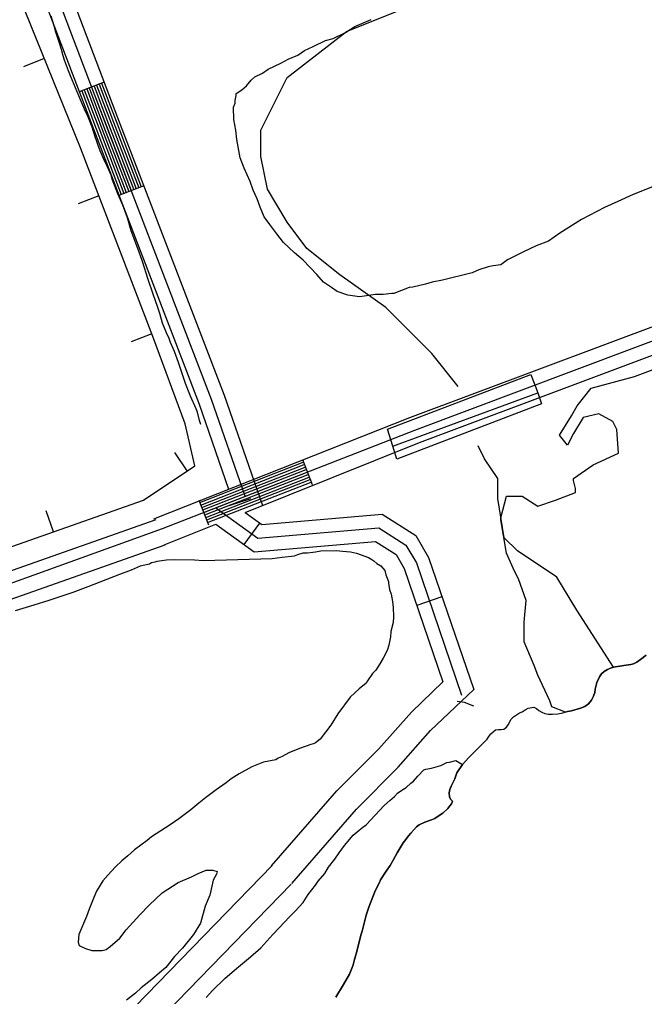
# Model space of a CAD drawing. Extents: x 3250478 to 3288318, y 788638 to 816472.
# Drawn here: x 3278922 to 3279625, y 800865 to 801966 of the extents above; entities that cross this region are included whole.
import ezdxf

# ---------------------------------------------------------------- set-up
doc = ezdxf.new("R2010")
doc.units = 0
for name, color, linetype in [('V-BORW-LINE', 7, 'Continuous'), ('V-BRDG-OTLN', 7, 'Continuous'), ('V-ROAD-CNTR', 7, 'Continuous'), ('V-SITE-VEGE', 7, 'Continuous'), ('V-TOPO-SHOR', 7, 'Continuous')]:
    doc.layers.add(name, color=color, linetype=linetype)

msp = doc.modelspace()

# ---------------------------------------------------------------- linework, layer by layer
at = {"layer": 'V-BORW-LINE'}
for p, q in [((3278949.5, 801921.7), (3278926.4, 801912.3)), ((3279011.2, 801767), (3278987.8, 801758)), ((3279070.9, 801611.4), (3279047.5, 801602.5)), ((3279110.7, 801457.2), (3279096.7, 801478)), ((3278960.2, 801388.6), (3278951.9, 801412.2))]:
    msp.add_line(p, q, dxfattribs=at)
msp.add_lwpolyline([(3278144, 802059.4), (3278237.8, 801798.7), (3278341.5, 801507.1), (3278425.1, 801292.1), (3278456.7, 801239.2), (3278501.2, 801229.1), (3278631, 801260.2), (3278852.9, 801350.9), (3279061.5, 801424.2), (3279119.1, 801462.9), (3279108.4, 801510.1), (3279071.9, 801608.7), (3278990.4, 801821), (3278872.5, 802111.6)], dxfattribs=at)
msp.add_lwpolyline([(3278144, 802059.4), (3278237.8, 801798.7), (3278341.5, 801507.1), (3278425.1, 801292.1), (3278456.7, 801239.2), (3278501.2, 801229.1), (3278631, 801260.2), (3278852.9, 801350.9), (3279061.5, 801424.2), (3279119.1, 801462.9), (3279108.4, 801510.1), (3279071.9, 801608.7), (3278990.4, 801821), (3278872.5, 802111.6)], dxfattribs=at)
at = {"layer": 'V-BRDG-OTLN'}
msp.add_line((3279342, 801484.9), (3279505.4, 801544.9), dxfattribs=at)
msp.add_lwpolyline([(3279505.4, 801544.9), (3279509.6, 801532.5), (3279346.6, 801470.5), (3279342, 801484.9), (3279335.9, 801504.1), (3279497.5, 801565.7)], close=True, dxfattribs=at)
at = {"layer": 'V-ROAD-CNTR'}
for p, q in [((3279017, 801894.9), (3278989, 801884.3)), ((3279061.6, 801778.2), (3279033.6, 801767.5)), ((3279240.2, 801469.8), (3279251.1, 801441.8)), ((3279123.8, 801424.3), (3279134.7, 801396.3)), ((3279158, 801418.3), (3279182.3, 801426.2)), ((3279192.1, 801398.4), (3279174.5, 801374.1)), ((3279397.4, 801315.3), (3279369, 801305.6))]:
    msp.add_line(p, q, dxfattribs=at)
for points in [[(3279175.8, 801428.5), (3279138, 801537.4), (3279019.3, 801846.7), (3278937.4, 802062.5), (3278785.4, 802457.2), (3278638, 802849.8), (3278447.7, 803366.4), (3278364.5, 803592.7), (3278337.5, 803670.6), (3278328.5, 803692.5)], [(3278313.5, 803689.6), (3278323.5, 803665.3), (3278350.4, 803587.6), (3278433.6, 803361.3), (3278624, 802844.6), (3278771.4, 802451.9), (3278923.4, 802057.1), (3279005.3, 801841.4), (3279123.9, 801532.3), (3279157.1, 801436.5)], [(3279082.7, 801392.1), (3279366.7, 801503.1), (3279729.5, 801639.2), (3280211.4, 801821.3), (3280733.6, 802019.1), (3281207.6, 802201.4), (3281400.9, 802276.7), (3281838.7, 802438.4), (3281990.1, 802489.7), (3282194.7, 802565.3), (3282521.9, 802691.3), (3282958, 802858.7), (3283121.5, 802911.3), (3283189.6, 802930.1), (3283253.7, 802955.9), (3283320.1, 802987.7), (3283377.3, 803019), (3283437.7, 803056.4), (3283497.5, 803110.3), (3283521, 803145.5)], [(3279175.7, 801410.3), (3279372.1, 801489.1), (3279734.8, 801625.2), (3280216.7, 801807.3), (3280738.9, 802005.1), (3281213, 802187.4), (3281406.2, 802262.7), (3281843.7, 802424.3), (3281995.1, 802475.5), (3282200, 802551.3), (3282527.2, 802677.3), (3282963, 802844.6), (3283125.8, 802896.9), (3283179.5, 802911.8)], [(3279073, 801403.3), (3279361.4, 801517.1), (3279724.2, 801653.2), (3280206.1, 801835.4), (3280728.3, 802033.1), (3281202.2, 802215.4), (3281395.6, 802290.8), (3281833.7, 802452.6), (3281932.9, 802486.2)], [(3278986.3, 801976), (3279033.3, 801852.1), (3279152.1, 801542.6), (3279195.2, 801418.1)], [(3278997.4, 801887.5), (3279013.7, 801844.6), (3279042, 801770.7)], [(3279000.2, 801888.6), (3279016.5, 801845.6), (3279044.8, 801771.8)], [(3279003, 801889.6), (3279019.3, 801846.7), (3279047.6, 801772.9)], [(3279005.8, 801890.7), (3279022.1, 801847.8), (3279050.4, 801773.9)], [(3279008.6, 801891.7), (3279024.9, 801848.9), (3279053.2, 801775)], [(3279011.4, 801892.8), (3279027.7, 801849.9), (3279056, 801776.1)], [(3279014.2, 801893.9), (3279030.5, 801851), (3279058.8, 801777.2)], [(3278991.8, 801885.4), (3279008.1, 801842.4), (3279036.4, 801768.6)], [(3278994.6, 801886.4), (3279010.9, 801843.5), (3279039.2, 801769.6)], [(3279124.9, 801421.5), (3279241.3, 801467)], [(3279126, 801418.7), (3279242.4, 801464.2)], [(3279127, 801415.9), (3279243.5, 801461.4)], [(3279128.1, 801413.1), (3279244.6, 801458.6)], [(3279129.2, 801410.3), (3279245.7, 801455.8)], [(3279130.3, 801407.5), (3279246.7, 801453)], [(3279131.4, 801404.7), (3279247.8, 801450.2)], [(3279132.5, 801401.9), (3279248.9, 801447.4)], [(3279133.6, 801399.1), (3279250, 801444.6)], [(3279142.8, 801415.5), (3279190.2, 801381.3), (3279326.5, 801392.9), (3279356.9, 801373.6), (3279368.6, 801353.4), (3279419.5, 801204.3)], [(3277991.9, 801004.9), (3278440.3, 801175.3), (3278661.5, 801256.1), (3279075.7, 801402.3)], [(3279175.7, 801410.3), (3279194.5, 801396.7), (3279330.2, 801408.3), (3279368.1, 801384.2), (3279382.3, 801359.6), (3279433.1, 801210.9)], [(3277997, 800990.7), (3278445.5, 801161.3), (3278666.5, 801242), (3279082.7, 801392.1)], [(3279084.7, 801373.7), (3279142.8, 801397)], [(3279142.8, 801397), (3279186, 801365.8), (3279322.7, 801377.5), (3279345.8, 801362.9), (3279354.8, 801347.2), (3279398.5, 801219.3)], [(3277721.9, 800862.1), (3277728.1, 800866.1), (3277734.5, 800870.1), (3277740.9, 800873.9), (3277747.3, 800877.7), (3277753.8, 800881.3), (3277760.4, 800884.8), (3277767.1, 800888.2), (3277773.8, 800891.5), (3277780.6, 800894.6), (3277787.4, 800897.7), (3277794.2, 800900.6), (3277801, 800903.3), (3278002.3, 800976.7), (3278450.7, 801147.2), (3278671.6, 801227.9), (3279085.7, 801374)], [(3279205.6, 801012), (3279279.1, 801096.5), (3279326.2, 801143.9), (3279363, 801185.3), (3279398.5, 801219.3)], [(3279228.3, 800992.4), (3279301, 801076.1), (3279348.1, 801123.3), (3279384.6, 801164.5), (3279433.1, 801210.9)], [(3279433.4, 801191.9), (3279422.9, 801196.1), (3279414.5, 801197.3)], [(3279206.2, 801012.6), (3278974.9, 800774.4), (3278783.1, 800571.1), (3278696.4, 800456.4), (3278675.3, 800415.4), (3278649.7, 800380.5), (3278586.3, 800330.4), (3278557.4, 800304.9), (3278515.8, 800254.1), (3278461.1, 800199.6), (3278369.5, 800111.1)], [(3279227.7, 800991.7), (3278996.6, 800753.6), (3278806.1, 800551.7), (3278721.8, 800440.3), (3278700.9, 800399.6), (3278671.5, 800359.5), (3278605.6, 800307.4), (3278579.1, 800284.1), (3278538, 800233.9), (3278482.1, 800178.2), (3278390.4, 800089.5)]]:
    msp.add_lwpolyline(points, dxfattribs=at)
at = {"layer": 'V-SITE-VEGE'}
for p, q in [((3279299.4, 801957.8), (3279317.7, 801965.6)), ((3279288.7, 801951.1), (3279299.4, 801957.8)), ((3279252.3, 801935.4), (3279266.2, 801942.1)), ((3279266.2, 801942.1), (3279274.8, 801944.4)), ((3279274.8, 801944.4), (3279288.7, 801951.1)), ((3279235.1, 801925.4), (3279242.6, 801930.9)), ((3279242.6, 801930.9), (3279252.3, 801935.4)), ((3279215.8, 801916.5), (3279224.4, 801920.9)), ((3279224.4, 801920.9), (3279235.1, 801925.4)), ((3279195.5, 801905.3), (3279201.9, 801909.7)), ((3279201.9, 801909.7), (3279215.8, 801916.5)), ((3279177.4, 801891), (3279182.7, 801897.5)), ((3279182.7, 801897.5), (3279186.9, 801900.9)), ((3279186.9, 801900.9), (3279195.5, 801905.3)), ((3279165.6, 801882.2), (3279172, 801886.6)), ((3279172, 801886.6), (3279177.4, 801891)), ((3279164.7, 801874.6), (3279165.7, 801880)), ((3279165.7, 801880), (3279165.6, 801882.2)), ((3279162.6, 801867), (3279164.7, 801871.3)), ((3279162.9, 801852.9), (3279162.6, 801867)), ((3279164.7, 801871.3), (3279164.7, 801874.6)), ((3279165.2, 801841.1), (3279162.9, 801852.9)), ((3279166.5, 801830.3), (3279165.2, 801841.1)), ((3279170.1, 801809.9), (3279166.5, 801830.3)), ((3279174.6, 801798), (3279170.1, 801809.9)), ((3279181.3, 801783), (3279174.6, 801798)), ((3279184.7, 801773.4), (3279181.3, 801783)), ((3279638.2, 801778.6), (3279612.5, 801768.4)), ((3279189.2, 801763.7), (3279184.7, 801773.4)), ((3279612.5, 801768.4), (3279595.3, 801760.6)), ((3279192.6, 801754.1), (3279189.2, 801763.7)), ((3279595.3, 801760.6), (3279580.3, 801753.9)), ((3279197.1, 801743.3), (3279192.6, 801754.1)), ((3279580.3, 801753.9), (3279554.6, 801740.5)), ((3279203.7, 801734.8), (3279197.1, 801743.3)), ((3279211.4, 801724.1), (3279203.7, 801734.8)), ((3279554.6, 801740.5), (3279530, 801725)), ((3279219.1, 801714.5), (3279211.4, 801724.1)), ((3279530, 801725), (3279517.2, 801716.1)), ((3279231.2, 801702.8), (3279219.1, 801714.5)), ((3279503.3, 801710.5), (3279489.3, 801703.8)), ((3279517.2, 801716.1), (3279503.3, 801710.5)), ((3279241.1, 801694.4), (3279231.2, 801702.8)), ((3279489.3, 801703.8), (3279471.1, 801694.9)), ((3279256.4, 801678.4), (3279241.1, 801694.4)), ((3279463.6, 801689.3), (3279455, 801688.1)), ((3279471.1, 801694.9), (3279463.6, 801689.3)), ((3279264.1, 801669.9), (3279256.4, 801678.4)), ((3279431.4, 801680.2), (3279398, 801672.1)), ((3279438.9, 801683.5), (3279431.4, 801680.2)), ((3279449.6, 801687), (3279438.9, 801683.5)), ((3279455, 801688.1), (3279449.6, 801687)), ((3279272.9, 801663.6), (3279264.1, 801669.9)), ((3279378.7, 801667.4), (3279364.7, 801664)), ((3279386.2, 801669.7), (3279378.7, 801667.4)), ((3279398, 801672.1), (3279386.2, 801669.7)), ((3279279.4, 801659.3), (3279272.9, 801663.6)), ((3279291.4, 801655.2), (3279279.4, 801659.3)), ((3279322.7, 801655.7), (3279304.4, 801653.3)), ((3279331.3, 801655.9), (3279322.7, 801655.7)), ((3279341, 801657.1), (3279331.3, 801655.9)), ((3279343.2, 801657.1), (3279341, 801657.1)), ((3279360.4, 801663.9), (3279343.2, 801657.1)), ((3279364.7, 801664), (3279360.4, 801663.9)), ((3279304.4, 801653.3), (3279291.4, 801655.2)), ((3279129, 801356.1), (3279206.2, 801358.4)), ((3279206.2, 801358.4), (3279217.5, 801359.8)), ((3279217.5, 801359.8), (3279231.5, 801361.3)), ((3279231.5, 801361.3), (3279235.2, 801363.1)), ((3279235.2, 801363.1), (3279241.1, 801364.8)), ((3279241.1, 801364.8), (3279246, 801365)), ((3279246, 801365), (3279255.1, 801365.8)), ((3279255.1, 801365.8), (3279261, 801367.1)), ((3279261, 801367.1), (3279278.8, 801367.6)), ((3279278.8, 801367.6), (3279285.3, 801366.7)), ((3279285.3, 801366.7), (3279294.5, 801365.9)), ((3279294.5, 801365.9), (3279301.1, 801364.5)), ((3279301.1, 801364.5), (3279314.7, 801359.5)), ((3279314.7, 801359.5), (3279318.6, 801357.4)), ((3279047.7, 801345.6), (3279057.9, 801350.2)), ((3279057.9, 801350.2), (3279061.1, 801350.8)), ((3279061.1, 801350.8), (3279068.1, 801352.6)), ((3279068.1, 801352.6), (3279070.2, 801353.8)), ((3279070.2, 801353.8), (3279074.5, 801354.5)), ((3279074.5, 801354.5), (3279076.6, 801355.6)), ((3279076.6, 801355.6), (3279087.4, 801357)), ((3279087.4, 801357), (3279096.5, 801357.3)), ((3279096.5, 801357.3), (3279118.7, 801356.9)), ((3279118.7, 801356.9), (3279129, 801356.1)), ((3279318.6, 801357.4), (3279320.8, 801355.9)), ((3279320.8, 801355.9), (3279324.1, 801352.7)), ((3279324.1, 801352.7), (3279328.5, 801350.2)), ((3279328.5, 801350.2), (3279333, 801344.9)), ((3278999.1, 801326.8), (3279034.9, 801340.8)), ((3279034.9, 801340.8), (3279047.7, 801345.6)), ((3279333, 801344.9), (3279334.2, 801340.1)), ((3279334.2, 801340.1), (3279337.1, 801332.6)), ((3278982, 801320.4), (3278999.1, 801326.8)), ((3279337.1, 801332.6), (3279337.2, 801330.5)), ((3279337.2, 801330.5), (3279338.5, 801323.5)), ((3278955.3, 801311.5), (3278982, 801320.4)), ((3279338.5, 801323.5), (3279340.3, 801318.1)), ((3279340.3, 801318.1), (3279341.6, 801310.1)), ((3278917.3, 801300), (3278938.2, 801306.1)), ((3278938.2, 801306.1), (3278955.3, 801311.5)), ((3279341.6, 801310.1), (3279342.4, 801303.1)), ((3279342.7, 801292.8), (3279342.3, 801286.3)), ((3279342.4, 801303.1), (3279342.7, 801292.8)), ((3279342.3, 801286.3), (3279339.9, 801276)), ((3279339.9, 801276), (3279339.6, 801270)), ((3279337.7, 801260.8), (3279335.7, 801254.8)), ((3279339.6, 801270), (3279337.7, 801260.8)), ((3279335.7, 801254.8), (3279331.1, 801246)), ((3279327.5, 801239.9), (3279322.8, 801232.8)), ((3279331.1, 801246), (3279327.5, 801239.9)), ((3279319.2, 801228.9), (3279313.5, 801220.6)), ((3279322.8, 801232.8), (3279319.2, 801228.9)), ((3279312, 801217.9), (3279304, 801211.7)), ((3279313.5, 801220.6), (3279312, 801217.9)), ((3279304, 801211.7), (3279294, 801202.2)), ((3279294, 801202.2), (3279280, 801183.4)), ((3279280, 801183.4), (3279272.3, 801170.8)), ((3279272.3, 801170.8), (3279260.4, 801154.7)), ((3279252.9, 801149.7), (3279249.7, 801149)), ((3279255.1, 801150.8), (3279252.9, 801149.7)), ((3279260.4, 801154.7), (3279255.1, 801150.8)), ((3279225.7, 801139.7), (3279216.6, 801135.1)), ((3279238, 801144.9), (3279225.7, 801139.7)), ((3279249.7, 801149), (3279238, 801144.9)), ((3279196.3, 801129), (3279183.5, 801123.8)), ((3279210.3, 801131.6), (3279196.3, 801129)), ((3279212.9, 801133.3), (3279210.3, 801131.6)), ((3279216.6, 801135.1), (3279212.9, 801133.3)), ((3279396.3, 801125.3), (3279402.7, 801128.7)), ((3279402.7, 801128.7), (3279405.9, 801128.8)), ((3279405.9, 801128.8), (3279412.9, 801130.7)), ((3279412.9, 801130.7), (3279420.6, 801126.3)), ((3279183.5, 801123.8), (3279169.1, 801115.8)), ((3279370.2, 801113.2), (3279377, 801120.4)), ((3279377, 801120.4), (3279379.1, 801121)), ((3279379.1, 801121), (3279385.6, 801122.3)), ((3279385.6, 801122.3), (3279396.3, 801125.3)), ((3279414.2, 801117.1), (3279411.7, 801110.3)), ((3279420.6, 801126.3), (3279414.2, 801117.1)), ((3279154.3, 801105.6), (3279143.2, 801097.7)), ((3279160.1, 801110.1), (3279154.3, 801105.6)), ((3279169.1, 801115.8), (3279160.1, 801110.1)), ((3279357.1, 801100.4), (3279362.3, 801105.4)), ((3279362.3, 801105.4), (3279365.5, 801107.6)), ((3279365.5, 801107.6), (3279370.2, 801113.2)), ((3279411.7, 801110.3), (3279407.9, 801101.9)), ((3279143.2, 801097.7), (3279131.1, 801088.7)), ((3279343.9, 801090.2), (3279347.5, 801094.1)), ((3279347.5, 801094.1), (3279353.4, 801098.1)), ((3279353.4, 801098.1), (3279357.1, 801100.4)), ((3279406.3, 801098.1), (3279405.6, 801094.5)), ((3279405.6, 801094.5), (3279405.7, 801090.1)), ((3279407.9, 801101.9), (3279406.3, 801098.1)), ((3279131.1, 801088.7), (3279123.7, 801082.6)), ((3279332.3, 801080.2), (3279338.6, 801085.8)), ((3279338.6, 801085.8), (3279343.9, 801090.2)), ((3279405.7, 801090.1), (3279407.1, 801087.4)), ((3279407.1, 801087.4), (3279409.1, 801085)), ((3279409.1, 801085), (3279408, 801082.2)), ((3279114.7, 801075.3), (3279101, 801065.1)), ((3279123.7, 801082.6), (3279114.7, 801075.3)), ((3279311.9, 801058.5), (3279332.3, 801080.2)), ((3279403.9, 801076.8), (3279398.4, 801071.7)), ((3279406.3, 801079.6), (3279403.9, 801076.8)), ((3279408, 801082.2), (3279406.3, 801079.6)), ((3279101, 801065.1), (3279091.5, 801058.4)), ((3279378.1, 801061.5), (3279371.6, 801058.4)), ((3279385.8, 801064), (3279378.1, 801061.5)), ((3279389.4, 801065.6), (3279385.8, 801064)), ((3279395.5, 801069.5), (3279389.4, 801065.6)), ((3279398.4, 801071.7), (3279395.5, 801069.5)), ((3279091.5, 801058.4), (3279070.2, 801044.8)), ((3279297.6, 801046.7), (3279301.8, 801050.6)), ((3279301.8, 801050.6), (3279308.2, 801055.7)), ((3279308.2, 801055.7), (3279311.9, 801058.5)), ((3279368.7, 801056.2), (3279362.4, 801049.1)), ((3279371.6, 801058.4), (3279368.7, 801056.2)), ((3279065.5, 801040.9), (3279051.2, 801030.2)), ((3279070.2, 801044.8), (3279065.5, 801040.9)), ((3279287.7, 801035.1), (3279297.6, 801046.7)), ((3279356.6, 801042), (3279353.9, 801038.2)), ((3279359.9, 801045.9), (3279356.6, 801042)), ((3279362.4, 801049.1), (3279359.9, 801045.9)), ((3279051.2, 801030.2), (3279043.9, 801023.5)), ((3279281.5, 801026.8), (3279287.7, 801035.1)), ((3279353.9, 801038.2), (3279347.1, 801027)), ((3279037, 801017.9), (3279029.7, 801011.1)), ((3279043.9, 801023.5), (3279037, 801017.9)), ((3279269.5, 801010.8), (3279276.8, 801019.6)), ((3279276.8, 801019.6), (3279281.5, 801026.8)), ((3279342.5, 801018.4), (3279339, 801012.6)), ((3279347.1, 801027), (3279342.5, 801018.4)), ((3279029.7, 801011.1), (3279021.3, 801001.7)), ((3279122.8, 801003.7), (3279131.9, 801007.2)), ((3279131.9, 801007.2), (3279139.4, 801007.4)), ((3279139.4, 801007.4), (3279144.3, 801005.9)), ((3279265.4, 801003.6), (3279269.5, 801010.8)), ((3279334.5, 801006.1), (3279328.3, 800996.5)), ((3279339, 801012.6), (3279334.5, 801006.1)), ((3279015.6, 800995.1), (3279008.3, 800983.5)), ((3279021.3, 801001.7), (3279015.6, 800995.1)), ((3279100.4, 800993.3), (3279115.4, 800999.7)), ((3279115.4, 800999.7), (3279122.8, 801003.7)), ((3279139.8, 800996.1), (3279136, 800979.2)), ((3279143.4, 801002.7), (3279139.8, 800996.1)), ((3279144.3, 801005.9), (3279143.4, 801002.7)), ((3279258.1, 800994.8), (3279265.4, 801003.6)), ((3279328.3, 800996.5), (3279327, 800993.3)), ((3279082.4, 800981.9), (3279100.4, 800993.3)), ((3279246.7, 800979.8), (3279255, 800990.3)), ((3279255, 800990.3), (3279258.1, 800994.8)), ((3279327, 800993.3), (3279322.2, 800983.9)), ((3279005.3, 800976.4), (3279000.3, 800963.3)), ((3279008.3, 800983.5), (3279005.3, 800976.4)), ((3279067.7, 800968), (3279082.4, 800981.9)), ((3279136, 800979.2), (3279130.9, 800966.6)), ((3279241, 800971), (3279246.7, 800979.8)), ((3279322.2, 800983.9), (3279315.1, 800965.7)), ((3279000.3, 800963.3), (3278997.3, 800955.1)), ((3279057.2, 800956.9), (3279067.7, 800968)), ((3279130.9, 800966.6), (3279125.6, 800947.6)), ((3279232.1, 800961), (3279241, 800971)), ((3279315.1, 800965.7), (3279311.9, 800956.7)), ((3278997.3, 800955.1), (3278988.7, 800934.8)), ((3279042, 800940.2), (3279057.2, 800956.9)), ((3279214.3, 800942.7), (3279225.3, 800954.3)), ((3279225.3, 800954.3), (3279232.1, 800961)), ((3279311.9, 800956.7), (3279307.4, 800938.7)), ((3279034.8, 800930.8), (3279042, 800940.2)), ((3279125.6, 800947.6), (3279117.8, 800934.9)), ((3279207, 800934.9), (3279214.3, 800942.7)), ((3278988.7, 800934.8), (3278987.9, 800926.2)), ((3279023.7, 800921.3), (3279034.8, 800930.8)), ((3279117.8, 800934.9), (3279105.3, 800919.4)), ((3279193.4, 800919.9), (3279207, 800934.9)), ((3279306.3, 800935.3), (3279304.2, 800926.4)), ((3279307.4, 800938.7), (3279306.3, 800935.3)), ((3278987.9, 800926.2), (3278989.1, 800922.4)), ((3278989.1, 800922.4), (3278996.2, 800918.9)), ((3278996.2, 800918.9), (3279003.3, 800916.9)), ((3279014.7, 800916.7), (3279019.5, 800917.9)), ((3279019.5, 800917.9), (3279023.7, 800921.3)), ((3279105.3, 800919.4), (3279096.4, 800910)), ((3279181.8, 800909.8), (3279193.4, 800919.9)), ((3279304.2, 800926.4), (3279301.4, 800915.8)), ((3279003.3, 800916.9), (3279014.7, 800916.7)), ((3279096.4, 800910), (3279086.5, 800897.8)), ((3279163.9, 800894.7), (3279181.8, 800909.8)), ((3279301.4, 800915.8), (3279298.8, 800906.6)), ((3279086.5, 800897.8), (3279079.2, 800891.6)), ((3279296.4, 800897.6), (3279293.3, 800890.2)), ((3279297.3, 800900.6), (3279296.4, 800897.6)), ((3279298.8, 800906.6), (3279297.3, 800900.6)), ((3279079.2, 800891.6), (3279070.7, 800884.3)), ((3279139.2, 800871.8), (3279152.8, 800885.2)), ((3279152.8, 800885.2), (3279163.9, 800894.7)), ((3279293.3, 800890.2), (3279286.7, 800878.6)), ((3279058.6, 800874.8), (3279052.3, 800868.7)), ((3279070.7, 800884.3), (3279058.6, 800874.8)), ((3279286.7, 800878.6), (3279278, 800864.4)), ((3279052.3, 800868.7), (3279042.3, 800860.8)), ((3279131.8, 800864), (3279139.2, 800871.8))]:
    msp.add_line(p, q, dxfattribs=at)
for points in [[(3279545.4, 801499.4), (3279538.7, 801486.1), (3279529.9, 801497.2), (3279536.5, 801508.2), (3279543.1, 801519.3), (3279549.8, 801530.4), (3279565.3, 801550.3), (3279614, 801563.6), (3279961.5, 801694.3)], [(3279627.2, 801249.5), (3279621.1, 801244.6), (3279616.8, 801241.6), (3279613, 801239.7), (3279610.1, 801239.1), (3279602.3, 801238), (3279590.7, 801236), (3279587.3, 801234.9), (3279583.7, 801233.3), (3279580.2, 801231), (3279577.1, 801228.4), (3279574.7, 801225.2), (3279571.7, 801218.8), (3279570, 801211.2), (3279569.5, 801207.6), (3279568.1, 801203.4), (3279565.8, 801199), (3279562.3, 801194.8), (3279558.2, 801191.7), (3279553.5, 801189.7), (3279543.2, 801186.7), (3279538.6, 801185.9), (3279536.4, 801185.3), (3279521, 801191.5), (3279518.8, 801198.1), (3279505.5, 801226.9), (3279501.1, 801238), (3279490, 801264.6), (3279490, 801286.7), (3279492.2, 801311.1), (3279483.4, 801335.5), (3279479, 801344.3), (3279470.1, 801364.3), (3279463.5, 801401.9), (3279463.5, 801404.1), (3279470.1, 801428.5), (3279474.5, 801428.5), (3279487.8, 801428.5), (3279505.5, 801417.4), (3279525.4, 801424.1), (3279547.6, 801432.9), (3279547.6, 801437.4), (3279545.4, 801446.2), (3279545.4, 801448.4), (3279567.5, 801463.9), (3279596.3, 801477.2), (3279594.1, 801503.8), (3279589.6, 801512.7), (3279574.1, 801521.5), (3279556.4, 801517.1), (3279545.4, 801499.4)]]:
    msp.add_lwpolyline(points, dxfattribs=at)
at = {"layer": 'V-TOPO-SHOR'}
for points in [[(3279415.8, 801552.2), (3279386.1, 801589.2), (3279334.3, 801641.1), (3279282.4, 801678.1), (3279245.3, 801707.8), (3279223.1, 801737.4), (3279200.9, 801774.5), (3279193.5, 801811.5), (3279193.5, 801841.1), (3279223.1, 801900.4), (3279289.8, 801952.3), (3279363.9, 801981.9)], [(3279126.1, 801509.3), (3279124.5, 801514), (3279122.1, 801523.2), (3279120.7, 801527), (3279114.1, 801541.5), (3279112.9, 801545.1), (3279108.8, 801555.5), (3279102.1, 801574.6), (3279100.7, 801579.3), (3279096.1, 801591.7), (3279091.8, 801601.7), (3279090.1, 801606.2), (3279087.2, 801612.7), (3279082.9, 801623.5), (3279079.6, 801634.6), (3279078.7, 801637.9), (3279077.3, 801642.5), (3279072.1, 801656.4), (3279066.7, 801672.6), (3279060.4, 801693.2), (3279056.5, 801703.7), (3279052.9, 801713.7), (3279047.6, 801727.7), (3279043.2, 801742.4), (3279038, 801756.6), (3279032.4, 801769.4), (3279026.2, 801785.9), (3279024.8, 801790.2), (3279020.5, 801800.3), (3279017.4, 801806.3), (3279012.7, 801817.7), (3279010, 801824.8), (3279008.5, 801829.5), (3279007.3, 801832.3), (3279005.2, 801839.6), (3279003.5, 801844.5), (3279000.2, 801853.2), (3278998.4, 801857.7), (3278995.1, 801864.6), (3278990.6, 801875), (3278979, 801902.1), (3278976.8, 801907.8), (3278973.6, 801916.8), (3278972.4, 801920), (3278971.1, 801924.9), (3278968.9, 801931.8), (3278966.8, 801938.9), (3278962.4, 801952.7), (3278961.3, 801957.4), (3278957.4, 801969.6)], [(3279590.7, 801236), (3279549.1, 801300.3), (3279526.9, 801337.3), (3279482.4, 801366.9), (3279467.6, 801381.8), (3279460.2, 801426.2), (3279460.2, 801448.4), (3279445.4, 801470.7), (3279438, 801485.5)], [(3279602.3, 801238), (3279610.1, 801239.1), (3279613, 801239.7), (3279616.8, 801241.6), (3279621.1, 801244.6), (3279627.2, 801249.5)], [(3279407.1, 801087.4), (3279405.7, 801090.1), (3279405.6, 801094.5), (3279406.3, 801098.1), (3279407.9, 801101.9), (3279411.7, 801110.3), (3279414.2, 801117.1), (3279420.6, 801126.3), (3279424.1, 801130.6), (3279427.2, 801134), (3279432.7, 801139.2), (3279448.3, 801155), (3279450.3, 801157.8), (3279452.6, 801160.8), (3279455, 801163.2), (3279457.5, 801165.3), (3279460.9, 801165.7), (3279464.1, 801165.6), (3279467.2, 801166.2), (3279470.2, 801168.5), (3279472.1, 801171.1), (3279475.4, 801177.5), (3279478.1, 801180.1), (3279484.8, 801184.4), (3279487.6, 801185.8), (3279491.1, 801188.1), (3279494.5, 801189.7), (3279500.8, 801190.8), (3279504, 801189.3), (3279506.6, 801187.3), (3279509.8, 801185.4), (3279513.2, 801183.9), (3279516.8, 801182.9), (3279522, 801183), (3279527.7, 801183.5), (3279533.5, 801184.6), (3279538.6, 801185.9), (3279543.2, 801186.7), (3279553.5, 801189.7), (3279558.2, 801191.7), (3279562.3, 801194.8), (3279565.8, 801199), (3279568.1, 801203.4), (3279569.5, 801207.6), (3279570, 801211.2), (3279571.7, 801218.8), (3279574.7, 801225.2), (3279577.1, 801228.4), (3279580.2, 801231), (3279583.7, 801233.3), (3279587.3, 801234.9), (3279590.7, 801236), (3279602.3, 801238)], [(3279278, 800864.4), (3279286.7, 800878.6), (3279293.3, 800890.2), (3279296.4, 800897.6), (3279297.3, 800900.6), (3279298.8, 800906.6), (3279301.4, 800915.8), (3279304.2, 800926.4), (3279306.3, 800935.3), (3279307.4, 800938.7), (3279311.9, 800956.7), (3279315.1, 800965.7), (3279319.5, 800977.1), (3279322.2, 800983.9), (3279327, 800993.3), (3279328.3, 800996.5), (3279334.5, 801006.1), (3279339, 801012.6), (3279342.5, 801018.4), (3279347.1, 801027), (3279353.9, 801038.2), (3279356.6, 801042), (3279359.9, 801045.9), (3279362.4, 801049.1), (3279368.7, 801056.2), (3279371.6, 801058.4), (3279378.1, 801061.5), (3279385.8, 801064), (3279389.4, 801065.6), (3279395.5, 801069.5), (3279398.4, 801071.7), (3279403.9, 801076.8), (3279406.3, 801079.6), (3279408, 801082.2), (3279409.1, 801085), (3279407.1, 801087.4)]]:
    msp.add_lwpolyline(points, dxfattribs=at)

doc.saveas('drawing.dxf')
